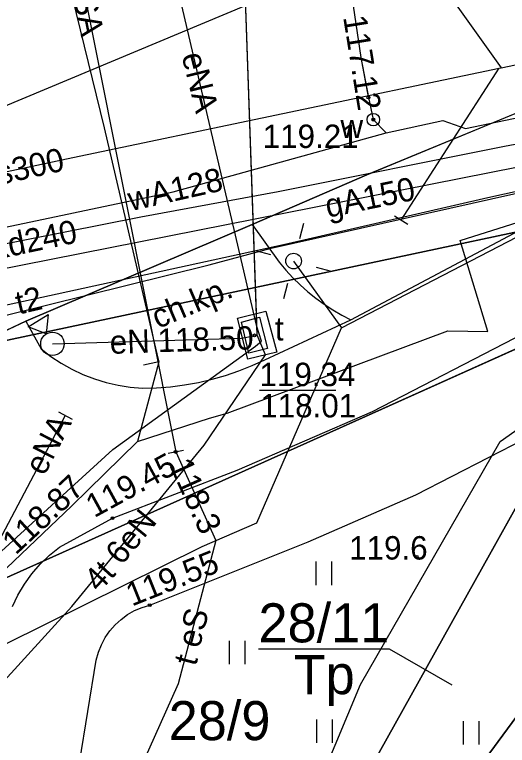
# Model space of a CAD drawing. Extents: x 6432121 to 6432331, y 5662538 to 5662686.
# Drawn here: x 6432269.42 to 6432285.18, y 5662649.83 to 5662673.22 of the extents above; entities that cross this region are included whole.
import ezdxf

# ---------------------------------------------------------------- set-up
doc = ezdxf.new("R2010")
doc.units = 0
for name, color, linetype in [('Warstwa 1', 7, 'Continuous'), ('Warstwa 10', 7, 'Continuous'), ('Warstwa 11', 7, 'Continuous'), ('Warstwa 12', 7, 'Continuous'), ('Warstwa 13', 7, 'Continuous'), ('Warstwa 14', 7, 'Continuous'), ('Warstwa 15', 7, 'Continuous'), ('Warstwa 2', 7, 'Continuous'), ('Warstwa 20', 7, 'Continuous'), ('Warstwa 25', 7, 'Continuous'), ('Warstwa 4', 7, 'Continuous'), ('Warstwa 40', 7, 'Continuous'), ('Warstwa 5', 7, 'Continuous'), ('Warstwa 6', 7, 'Continuous'), ('Warstwa 8', 7, 'Continuous'), ('Warstwa 9', 7, 'Continuous')]:
    doc.layers.add(name, color=color, linetype=linetype)

msp = doc.modelspace()

# ---------------------------------------------------------------- linework, layer by layer
at = {"layer": 'Warstwa 1'}
for p, q in [((6432266.973, 5662662.325), (6432301.273, 5662669.629)), ((6432266.973, 5662662.325), (6432301.273, 5662669.629)), ((6432268.232, 5662654.789), (6432301.273, 5662669.629)), ((6432268.232, 5662654.789), (6432301.273, 5662669.629)), ((6432283.15, 5662647.61), (6432293.88, 5662662.18)), ((6432283.15, 5662647.61), (6432293.88, 5662662.18)), ((6432279.29, 5662646.39), (6432287.724, 5662661.523)), ((6432279.29, 5662646.39), (6432287.724, 5662661.523))]:
    msp.add_line(p, q, dxfattribs=at)
at = {"layer": 'Warstwa 10'}
for points in [[(6432270.225, 5662681.053), (6432274.57, 5662659.22)], [(6432274.57, 5662659.22), (6432275.85, 5662656.39), (6432274.65, 5662651.8), (6432272.61, 5662647.24)]]:
    msp.add_lwpolyline(points, dxfattribs=at)
at = {"layer": 'Warstwa 11'}
msp.add_lwpolyline([(6432276.55, 5662663.5), (6432277.45, 5662663.73), (6432277.8, 5662662.41), (6432276.88, 5662662.19)], close=True, dxfattribs=at)
at = {"layer": 'Warstwa 12'}
for points in [[(6432245.267, 5662641.347), (6432245.28, 5662642.1), (6432247.25, 5662643.11), (6432265.86, 5662648.1), (6432266.37, 5662648.378), (6432266.59, 5662649.17), (6432271.25, 5662654.27), (6432275.48, 5662659.44), (6432277.44, 5662662.33), (6432277.171, 5662662.956), (6432277.15, 5662663.67), (6432276.74, 5662675.57), (6432276.54, 5662676.118), (6432276.69, 5662676.8), (6432276.108, 5662681.053)], [(6432245.267, 5662641.347), (6432245.28, 5662642.1), (6432247.25, 5662643.11), (6432265.86, 5662648.1), (6432266.37, 5662648.378), (6432266.59, 5662649.17), (6432271.25, 5662654.27), (6432275.48, 5662659.44), (6432277.44, 5662662.33), (6432277.171, 5662662.956), (6432276.74, 5662675.57), (6432276.54, 5662676.118), (6432276.69, 5662676.8), (6432276.108, 5662681.053)], [(6432264.12, 5662650.59), (6432275.42, 5662656.19), (6432277.17, 5662656.95), (6432279.87, 5662663.19), (6432291.99, 5662669.47), (6432299.8, 5662673.42), (6432304.25, 5662674.89), (6432307.84, 5662676.79), (6432312.74, 5662678.47), (6432320.716, 5662681.053)], [(6432268.316, 5662655.442), (6432268.501, 5662655.596), (6432272.557, 5662659.297), (6432277.117, 5662662.602), (6432277.309, 5662662.769), (6432277.164, 5662663.231), (6432273.003, 5662681.053)], [(6432269.589, 5662681.053), (6432269.78, 5662680.195), (6432269.846, 5662679.575), (6432272.28, 5662669.589), (6432274.001, 5662662.219), (6432274.026, 5662662.108), (6432273.351, 5662659.556)], [(6432270.225, 5662681.053), (6432274.57, 5662659.22)], [(6432279.129, 5662681.053), (6432280.494, 5662671.841), (6432280.731, 5662670.564), (6432280.89, 5662669.854), (6432281.3, 5662669.43)], [(6432278.569, 5662680.477), (6432282.099, 5662675.557), (6432284.982, 5662671.517)], [(6432273.351, 5662659.556), (6432275.649, 5662660.306), (6432276.219, 5662660.464), (6432283.273, 5662663.097), (6432284.548, 5662663.079), (6432283.671, 5662665.992), (6432293.42, 5662669.073), (6432299.606, 5662671.018), (6432299.567, 5662669.685), (6432300.525, 5662668.536), (6432300.853, 5662668.487), (6432304.91, 5662672.538), (6432309.993, 5662673.866), (6432311.495, 5662674.357), (6432314.895, 5662675.389), (6432319.76, 5662676.42), (6432325.976, 5662678.537)], [(6432281.3, 5662669.43), (6432283.11, 5662669.83), (6432283.84, 5662669.57), (6432289.47, 5662670.74), (6432295.99, 5662672.13), (6432308.22, 5662674.69), (6432315.13, 5662676.09), (6432315.52, 5662676.15), (6432317.27, 5662676.52), (6432317.69, 5662676.59), (6432325.976, 5662678.592)], [(6432242.191, 5662665.717), (6432243.645, 5662658.765), (6432244.758, 5662653.019), (6432245.776, 5662652.354), (6432249.049, 5662653.427), (6432258.122, 5662656.373), (6432261.248, 5662657.38), (6432264.382, 5662660.166), (6432266.561, 5662662.958), (6432275.645, 5662665.21), (6432277.62, 5662665.74), (6432304.565, 5662671.778), (6432307.247, 5662671.778), (6432313.137, 5662672.209), (6432318.693, 5662674.002), (6432322.488, 5662675.181), (6432323.787, 5662675.689), (6432325.976, 5662676.346)], [(6432295.301, 5662556.053), (6432293.38, 5662579.05), (6432287.4, 5662619.36), (6432278, 5662645.83), (6432280.48, 5662651.78), (6432284.95, 5662659.55), (6432287.83, 5662661.59), (6432289.41, 5662662.88), (6432294.04, 5662666.15), (6432294.57, 5662666.58), (6432295.66, 5662667.86), (6432303.71, 5662670.68), (6432307.18, 5662671.52), (6432309.43, 5662672.69), (6432315.26, 5662674.17), (6432317.7, 5662674.35), (6432325.976, 5662676.304)], [(6432251.438, 5662664.428), (6432260.279, 5662666.301), (6432271.078, 5662668.604), (6432284.918, 5662671.503), (6432284.982, 5662671.517), (6432294.769, 5662673.57), (6432299.124, 5662674.476), (6432301.01, 5662675.21)], [(6432244.451, 5662661.055), (6432244.852, 5662661.109), (6432251.861, 5662662.485), (6432264.022, 5662664.877), (6432267.476, 5662665.561), (6432273.459, 5662666.744), (6432277.842, 5662667.55), (6432285.083, 5662669.01), (6432286.111, 5662669.199), (6432301.638, 5662672.485)], [(6432305.495, 5662672.104), (6432304.615, 5662671.794), (6432298.178, 5662670.348), (6432284.55, 5662667.348), (6432278.019, 5662665.851), (6432267.197, 5662663.492), (6432262.602, 5662662.442), (6432261.338, 5662662.021)], [(6432281.78, 5662666.634), (6432284.918, 5662671.503)], [(6432260.589, 5662664.601), (6432262.328, 5662665.001), (6432268.103, 5662666.195), (6432274.492, 5662667.547), (6432281.3, 5662669.43)], [(6432264.054, 5662664.1), (6432287.411, 5662668.717)], [(6432278.34, 5662665.33), (6432279.87, 5662663.19)], [(6432270.63, 5662662.68), (6432276.67, 5662662.86), (6432277.171, 5662662.956)], [(6432274.026, 5662662.108), (6432273.545, 5662661.994)], [(6432271.04, 5662660.385), (6432268.501, 5662655.596), (6432268.316, 5662655.442)], [(6432266.378, 5662652.852), (6432271.249, 5662657.493), (6432273.351, 5662659.556)], [(6432274.57, 5662659.22), (6432275.85, 5662656.39), (6432274.65, 5662651.8), (6432272.61, 5662647.24)]]:
    msp.add_lwpolyline(points, dxfattribs=at)
at = {"layer": 'Warstwa 13'}
msp.add_circle((6432282.275, 5662655.866), 0.045, dxfattribs=at)
at = {"layer": 'Warstwa 14'}
msp.add_line((6432277.252, 5662661.201), (6432279.692, 5662661.201), dxfattribs=at)
for centre in [(6432280.731, 5662670.564), (6432280.89, 5662669.854), (6432277.086, 5662662.95), (6432277.087, 5662662.95), (6432274.57, 5662659.22)]:
    msp.add_circle(centre, 0.045, dxfattribs=at)
at = {"layer": 'Warstwa 15'}
msp.add_lwpolyline([(6432277.218, 5662652.923), (6432281.391, 5662652.923), (6432283.404, 5662651.769)], dxfattribs=at)
at = {"layer": 'Warstwa 2'}
msp.add_lwpolyline([(6432277.218, 5662652.923), (6432281.391, 5662652.923), (6432283.404, 5662651.769)], dxfattribs=at)
msp.add_circle((6432278.34, 5662665.33), 0.25, dxfattribs=at)
at = {"layer": 'Warstwa 20'}
for p, q in [((6432281.993, 5662666.503), (6432281.567, 5662666.765)), ((6432270.818, 5662660.499), (6432271.262, 5662660.271)), ((6432274.815, 5662659.269), (6432274.325, 5662659.171)), ((6432274.815, 5662659.269), (6432274.325, 5662659.171))]:
    msp.add_line(p, q, dxfattribs=at)
at = {"layer": 'Warstwa 25'}
for centre in [(6432272.55, 5662657.1), (6432273.74, 5662654.32)]:
    msp.add_circle(centre, 0.045, dxfattribs=at)
at = {"layer": 'Warstwa 4'}
for points in [[(6432278.536, 5662666.054), (6432278.666, 5662666.537)], [(6432277.616, 5662665.526), (6432277.133, 5662665.656)], [(6432279.064, 5662665.134), (6432279.547, 5662665.004)], [(6432278.144, 5662664.606), (6432278.014, 5662664.123)]]:
    msp.add_lwpolyline(points, dxfattribs=at)
msp.add_lwpolyline([(6432276.67, 5662663.37), (6432277.25, 5662663.53), (6432277.51, 5662662.53), (6432276.91, 5662662.38)], close=True, dxfattribs=at)
for centre, radius in [((6432280.89, 5662669.854), 0.2), ((6432278.34, 5662665.33), 0.25)]:
    msp.add_circle(centre, radius, dxfattribs=at)
at = {"layer": 'Warstwa 40'}
msp.add_lwpolyline([(6432270.434, 5662663), (6432269.852, 5662663.229), (6432270.491, 5662663.622)], close=True, dxfattribs=at)
msp.add_circle((6432270.63, 5662662.68), 0.375, dxfattribs=at)
at = {"layer": 'Warstwa 5'}
for p, q in [((6432278.892, 5662645.679), (6432287.059, 5662660.33)), ((6432278.892, 5662645.679), (6432287.059, 5662660.33)), ((6432282.25, 5662657.85), (6432287.059, 5662660.33)), ((6432278.81, 5662656.34), (6432282.25, 5662657.85)), ((6432273.74, 5662654.32), (6432278.81, 5662656.34)), ((6432279.061, 5662654.96), (6432279.061, 5662655.71)), ((6432279.561, 5662654.96), (6432279.561, 5662655.71)), ((6432273.031, 5662654.014), (6432273.255, 5662654.142)), ((6432273.255, 5662654.142), (6432273.493, 5662654.245)), ((6432273.493, 5662654.245), (6432273.74, 5662654.32)), ((6432272.822, 5662653.861), (6432273.031, 5662654.014)), ((6432272.462, 5662653.491), (6432272.631, 5662653.686)), ((6432272.631, 5662653.686), (6432272.822, 5662653.861)), ((6432272.315, 5662653.278), (6432272.462, 5662653.491)), ((6432272.193, 5662653.05), (6432272.315, 5662653.278)), ((6432276.29, 5662652.425), (6432276.29, 5662653.175)), ((6432276.79, 5662652.425), (6432276.79, 5662653.175)), ((6432272.098, 5662652.81), (6432272.193, 5662653.05)), ((6432272.03, 5662652.56), (6432272.098, 5662652.81)), ((6432271.3, 5662648.12), (6432272.03, 5662652.56)), ((6432279.088, 5662649.912), (6432279.088, 5662650.662)), ((6432279.588, 5662649.912), (6432279.588, 5662650.662)), ((6432283.771, 5662649.855), (6432283.771, 5662650.605)), ((6432284.271, 5662649.855), (6432284.271, 5662650.605))]:
    msp.add_line(p, q, dxfattribs=at)
at = {"layer": 'Warstwa 6'}
for points in [[(6432259.87, 5662673.29), (6432260.23, 5662667.98), (6432260.249, 5662667.858), (6432260.281, 5662667.738), (6432260.327, 5662667.623), (6432260.386, 5662667.514), (6432260.456, 5662667.413), (6432260.538, 5662667.32), (6432260.629, 5662667.236), (6432260.729, 5662667.164), (6432260.837, 5662667.103), (6432260.951, 5662667.055), (6432261.07, 5662667.02), (6432261.72, 5662667.1), (6432265.4, 5662668.71), (6432269.08, 5662670.27), (6432276.8, 5662673.51), (6432281.17, 5662675.32), (6432289.8, 5662678.68), (6432296.642, 5662681.053)], [(6432263.799, 5662681.053), (6432266.973, 5662662.325), (6432301.273, 5662669.629), (6432302.345, 5662664.846), (6432325.976, 5662670.315)], [(6432318.04, 5662680.85), (6432300.29, 5662675.4), (6432293.19, 5662673), (6432286.01, 5662670.29), (6432280.68, 5662668.09), (6432277.02, 5662666.5), (6432269.78, 5662663.41), (6432268.08, 5662662.61)], [(6432325.976, 5662612.948), (6432316.1, 5662616.8), (6432316.08, 5662616.73), (6432312.24, 5662618.23), (6432309.49, 5662630.11), (6432302.18, 5662664.8), (6432293.88, 5662662.18), (6432283.15, 5662647.61), (6432289.26, 5662614.9), (6432303.776, 5662571.783), (6432317.37, 5662566.48), (6432324.02, 5662582.95), (6432324.37, 5662582.84), (6432325.976, 5662586.89)]]:
    msp.add_lwpolyline(points, dxfattribs=at)
for points in [[(6432266.973, 5662662.325), (6432263.798, 5662654.493), (6432266.742, 5662645.747), (6432268.232, 5662654.789), (6432301.273, 5662669.629)], [(6432268.232, 5662654.789), (6432266.742, 5662645.747), (6432267.75, 5662642.76), (6432279.29, 5662646.39), (6432287.724, 5662661.523), (6432302.18, 5662664.8), (6432302.345, 5662664.846), (6432301.273, 5662669.629)], [(6432287.724, 5662661.523), (6432279.29, 5662646.39), (6432283.15, 5662647.61), (6432293.88, 5662662.18), (6432302.18, 5662664.8)]]:
    msp.add_lwpolyline(points, close=True, dxfattribs=at)
at = {"layer": 'Warstwa 8'}
for p, q in [((6432269.08, 5662670.27), (6432276.8, 5662673.51)), ((6432280.68, 5662668.09), (6432286.01, 5662670.29)), ((6432277.02, 5662666.5), (6432280.68, 5662668.09)), ((6432269.78, 5662663.41), (6432277.02, 5662666.5)), ((6432268.08, 5662662.61), (6432269.78, 5662663.41))]:
    msp.add_line(p, q, dxfattribs=at)
for points in [[(6432279.129, 5662681.053), (6432280.494, 5662671.841), (6432280.727, 5662670.586)], [(6432277.15, 5662663.67), (6432276.74, 5662675.57)]]:
    msp.add_lwpolyline(points, dxfattribs=at)
at = {"layer": 'Warstwa 9'}
for p, q in [((6432269.08, 5662670.27), (6432276.8, 5662673.51)), ((6432280.68, 5662668.09), (6432286.01, 5662670.29)), ((6432277.02, 5662666.5), (6432280.68, 5662668.09)), ((6432280.17, 5662663.45), (6432287.5, 5662667.35)), ((6432280.17, 5662663.45), (6432287.5, 5662667.35)), ((6432269.78, 5662663.41), (6432277.02, 5662666.5)), ((6432277.02, 5662666.5), (6432277.88, 5662665.29)), ((6432277.02, 5662666.5), (6432277.88, 5662665.29)), ((6432277.88, 5662665.29), (6432278.091, 5662665.038)), ((6432277.88, 5662665.29), (6432278.091, 5662665.038)), ((6432278.091, 5662665.038), (6432278.314, 5662664.796)), ((6432278.091, 5662665.038), (6432278.314, 5662664.796)), ((6432278.314, 5662664.796), (6432278.549, 5662664.565)), ((6432278.314, 5662664.796), (6432278.549, 5662664.565)), ((6432278.549, 5662664.565), (6432278.795, 5662664.347)), ((6432278.549, 5662664.565), (6432278.795, 5662664.347)), ((6432278.795, 5662664.347), (6432279.052, 5662664.141)), ((6432278.795, 5662664.347), (6432279.052, 5662664.141)), ((6432280.86, 5662660.52), (6432288.2, 5662664.31)), ((6432280.86, 5662660.52), (6432288.2, 5662664.31)), ((6432279.052, 5662664.141), (6432279.318, 5662663.947)), ((6432279.052, 5662664.141), (6432279.318, 5662663.947)), ((6432279.318, 5662663.947), (6432279.594, 5662663.768)), ((6432279.318, 5662663.947), (6432279.594, 5662663.768)), ((6432279.594, 5662663.768), (6432279.878, 5662663.602)), ((6432279.594, 5662663.768), (6432279.878, 5662663.602)), ((6432279.878, 5662663.602), (6432280.17, 5662663.45)), ((6432279.878, 5662663.602), (6432280.17, 5662663.45)), ((6432268.08, 5662662.61), (6432269.78, 5662663.41)), ((6432269.78, 5662663.41), (6432270.27, 5662662.52)), ((6432269.78, 5662663.41), (6432270.27, 5662662.52)), ((6432277.42, 5662662.17), (6432280.17, 5662663.45)), ((6432277.42, 5662662.17), (6432280.17, 5662663.45)), ((6432270.27, 5662662.52), (6432270.581, 5662662.28)), ((6432270.27, 5662662.52), (6432270.581, 5662662.28)), ((6432270.581, 5662662.28), (6432270.908, 5662662.062)), ((6432270.581, 5662662.28), (6432270.908, 5662662.062)), ((6432270.908, 5662662.062), (6432271.25, 5662661.869)), ((6432270.908, 5662662.062), (6432271.25, 5662661.869)), ((6432277.011, 5662661.983), (6432277.42, 5662662.17)), ((6432277.011, 5662661.983), (6432277.42, 5662662.17)), ((6432271.25, 5662661.869), (6432271.605, 5662661.7)), ((6432271.25, 5662661.869), (6432271.605, 5662661.7)), ((6432276.167, 5662661.672), (6432276.593, 5662661.817)), ((6432276.167, 5662661.672), (6432276.593, 5662661.817)), ((6432276.593, 5662661.817), (6432277.011, 5662661.983)), ((6432276.593, 5662661.817), (6432277.011, 5662661.983)), ((6432271.605, 5662661.7), (6432271.972, 5662661.558)), ((6432271.605, 5662661.7), (6432271.972, 5662661.558)), ((6432275.735, 5662661.549), (6432276.167, 5662661.672)), ((6432275.735, 5662661.549), (6432276.167, 5662661.672)), ((6432282.25, 5662657.85), (6432289.91, 5662661.8)), ((6432271.972, 5662661.558), (6432272.347, 5662661.442)), ((6432271.972, 5662661.558), (6432272.347, 5662661.442)), ((6432272.347, 5662661.442), (6432272.73, 5662661.354)), ((6432272.347, 5662661.442), (6432272.73, 5662661.354)), ((6432272.73, 5662661.354), (6432273.118, 5662661.293)), ((6432272.73, 5662661.354), (6432273.118, 5662661.293)), ((6432274.408, 5662661.309), (6432274.854, 5662661.367)), ((6432274.408, 5662661.309), (6432274.854, 5662661.367)), ((6432274.854, 5662661.367), (6432275.297, 5662661.447)), ((6432274.854, 5662661.367), (6432275.297, 5662661.447)), ((6432275.297, 5662661.447), (6432275.735, 5662661.549)), ((6432275.297, 5662661.447), (6432275.735, 5662661.549)), ((6432273.118, 5662661.293), (6432273.51, 5662661.26)), ((6432273.118, 5662661.293), (6432273.51, 5662661.26)), ((6432273.51, 5662661.26), (6432273.96, 5662661.273)), ((6432273.51, 5662661.26), (6432273.96, 5662661.273)), ((6432273.96, 5662661.273), (6432274.408, 5662661.309)), ((6432273.96, 5662661.273), (6432274.408, 5662661.309)), ((6432276.54, 5662658.64), (6432280.86, 5662660.52)), ((6432276.54, 5662658.64), (6432280.86, 5662660.52)), ((6432272.55, 5662657.1), (6432276.54, 5662658.64)), ((6432272.55, 5662657.1), (6432276.54, 5662658.64)), ((6432278.81, 5662656.34), (6432282.25, 5662657.85)), ((6432270.85, 5662656.17), (6432272.55, 5662657.1)), ((6432270.85, 5662656.17), (6432272.55, 5662657.1)), ((6432273.74, 5662654.32), (6432278.81, 5662656.34)), ((6432270.531, 5662655.915), (6432270.85, 5662656.17)), ((6432270.531, 5662655.915), (6432270.85, 5662656.17)), ((6432270.237, 5662655.632), (6432270.531, 5662655.915)), ((6432270.237, 5662655.632), (6432270.531, 5662655.915)), ((6432269.969, 5662655.324), (6432270.237, 5662655.632)), ((6432269.969, 5662655.324), (6432270.237, 5662655.632)), ((6432269.731, 5662654.992), (6432269.969, 5662655.324)), ((6432269.731, 5662654.992), (6432269.969, 5662655.324)), ((6432269.525, 5662654.64), (6432269.731, 5662654.992)), ((6432269.525, 5662654.64), (6432269.731, 5662654.992)), ((6432269.351, 5662654.271), (6432269.525, 5662654.64)), ((6432269.351, 5662654.271), (6432269.525, 5662654.64)), ((6432273.031, 5662654.014), (6432273.255, 5662654.142)), ((6432273.255, 5662654.142), (6432273.493, 5662654.245)), ((6432273.493, 5662654.245), (6432273.74, 5662654.32)), ((6432272.822, 5662653.861), (6432273.031, 5662654.014)), ((6432272.462, 5662653.491), (6432272.631, 5662653.686)), ((6432272.631, 5662653.686), (6432272.822, 5662653.861)), ((6432272.315, 5662653.278), (6432272.462, 5662653.491)), ((6432272.193, 5662653.05), (6432272.315, 5662653.278)), ((6432272.098, 5662652.81), (6432272.193, 5662653.05)), ((6432272.03, 5662652.56), (6432272.098, 5662652.81)), ((6432271.3, 5662648.12), (6432272.03, 5662652.56))]:
    msp.add_line(p, q, dxfattribs=at)

# ---------------------------------------------------------------- texts
at = {"layer": 'Warstwa 11'}
for s, rotation, p in [('eSA', 281.2535, (6432271.18, 5662674.333)), ('eS', 75.3497, (6432275.328, 5662652.913))]:
    msp.add_text(s, height=0.75, rotation=rotation, dxfattribs=at).set_placement(p)
at = {"layer": 'Warstwa 13'}
for s, rotation, p in [('eNA', 283.8376, (6432274.755, 5662671.912)), ('ks300', 12.5249, (6432268.442, 5662667.654)), ('wA128', 12.6738, (6432273.137, 5662666.925)), ('gA150', 11.6883, (6432279.436, 5662666.71)), ('kd240', 11.8831, (6432268.793, 5662665.367)), ('t2', 12.989, (6432269.546, 5662663.615)), ('eN', 1.7074, (6432272.472, 5662662.359)), ('eNA', 62.7733, (6432270.368, 5662658.427)), ('6eN', 50.7125, (6432272.842, 5662655.565)), ('4t', 47.5784, (6432272.122, 5662654.701)), ('t', 75.3497, (6432275.216, 5662652.343))]:
    msp.add_text(s, height=0.75, rotation=rotation, dxfattribs=at).set_placement(p)
msp.add_text('119.6', height=0.75, dxfattribs=at).set_placement((6432280.116, 5662655.777))
at = {"layer": 'Warstwa 14'}
for s, rotation, p in [('117.12', 279.1221, (6432279.923, 5662673.136)), ('118.50', 1.7074, (6432274.003, 5662662.412)), ('118.3', 294.3399, (6432274.351, 5662658.81)), ('118.87', 43.0807, (6432269.455, 5662655.903))]:
    msp.add_text(s, height=0.75, rotation=rotation, dxfattribs=at).set_placement(p)
msp.add_text('118.01', height=0.75, dxfattribs=at).set_placement((6432277.274, 5662660.326))
at = {"layer": 'Warstwa 15'}
for s, height, p in [('119.21', 0.75, (6432277.353, 5662668.946)), ('119.34', 0.75, (6432277.249, 5662661.326)), ('28/11', 1.25, (6432277.218, 5662653.127)), ('28/9', 1.25, (6432274.345, 5662649.998))]:
    msp.add_text(s, height=height, dxfattribs=at).set_placement(p)
at = {"layer": 'Warstwa 2'}
msp.add_text('Tp', height=1.25, dxfattribs=at).set_placement((6432278.344, 5662651.469))
at = {"layer": 'Warstwa 25'}
for s, rotation, p in [('119.45', 28.6823, (6432271.966, 5662657.099)), ('119.55', 21.7208, (6432273.17, 5662654.27))]:
    msp.add_text(s, height=0.75, rotation=rotation, dxfattribs=at).set_placement(p)
at = {"layer": 'Warstwa 5'}
for s, p in [('w', (6432279.839, 5662669.265)), ('t', (6432277.745, 5662662.787))]:
    msp.add_text(s, height=0.75, dxfattribs=at).set_placement(p)
at = {"layer": 'Warstwa 9'}
msp.add_text('ch.kp.', height=0.75, rotation=23.1131, dxfattribs=at).set_placement((6432274.001, 5662663.151))

doc.saveas('drawing.dxf')
